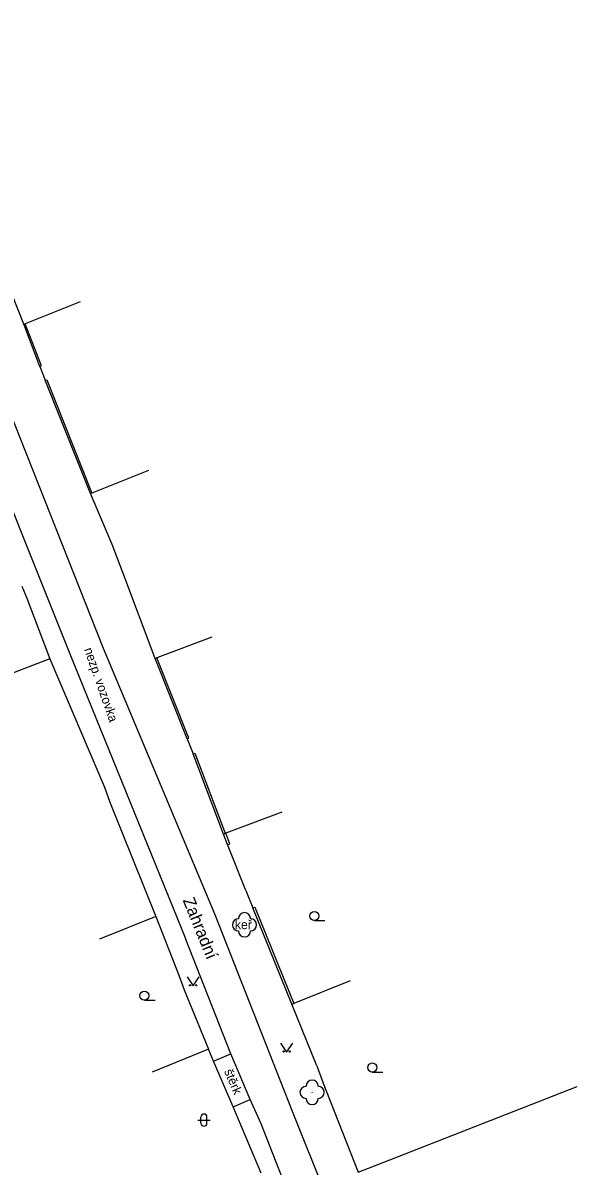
# Model space of a CAD drawing. Extents: x -577457 to -568404, y -1208466 to -1201387.
# Drawn here: x -575040.7 to -574995.1, y -1204815.5 to -1204721.4 of the extents above; entities that cross this region are included whole.
import ezdxf

# ---------------------------------------------------------------- set-up
doc = ezdxf.new("R2010")
doc.units = 0
for name, color, linetype in [('NÁZVY_ULIC_TOK_SMĚR', 7, 'Continuous'), ('POMOC_POPIS', 7, 'Continuous'), ('ROZHRANÍ_PLOCH', 7, 'Continuous'), ('ZELEŇ', 7, 'Continuous'), ('ZN_DOPLŇKOVÉ', 7, 'Continuous'), ('ZN_KULTUR', 7, 'Continuous')]:
    doc.layers.add(name, color=color, linetype=linetype)

msp = doc.modelspace()

# ---------------------------------------------------------------- linework, layer by layer
at = {"layer": 'ROZHRANÍ_PLOCH'}
for points in [[(-575080.54, -1204651.16), (-575067.45, -1204688.45), (-575051.13, -1204729.92), (-575034.11, -1204772.86), (-575024.92, -1204794.78)], [(-575079.34, -1204676.01), (-575078.08, -1204675.53), (-575072.22, -1204690.08), (-575070.12, -1204689.27), (-575053.94, -1204730.62), (-575036.79, -1204773.45), (-575027.34, -1204796.74)], [(-575024.92, -1204794.78), (-575018.55, -1204810.95), (-575013.16, -1204824.38)], [(-575023.59, -1204806.24), (-575027.34, -1204796.74)], [(-575025.02, -1204806.85), (-575023.59, -1204806.24)], [(-575022.01, -1204810.01), (-575023.59, -1204806.24)], [(-575023.41, -1204810.61), (-575022.01, -1204810.01)], [(-575015.85, -1204825.39), (-575021.11, -1204812), (-575022.01, -1204810.01)]]:
    msp.add_lwpolyline(points, dxfattribs=at)
at = {"layer": 'ZELEŇ'}
msp.add_lwpolyline([(-575011.76, -1204815.46), (-574995.08, -1204808.94)], dxfattribs=at)
for centre in [(-575022.47, -1204795.62), (-575016.9, -1204809.41)]:
    msp.add_circle(centre, 0.0005, dxfattribs=at)
for centre, start, end in [((-575022.97, -1204795.62), 89.99999, 269.99999), ((-575022.47, -1204795.12), 0, 179.99999), ((-575021.97, -1204795.62), 270, 89.99999), ((-575022.47, -1204796.12), 179.99999, 359.99999), ((-575016.9, -1204808.91), 0, 179.99999), ((-575017.4, -1204809.41), 89.99999, 269.99999), ((-575016.4, -1204809.41), 270, 89.99999), ((-575016.9, -1204809.91), 179.99999, 359.99999)]:
    msp.add_arc(centre, 0.5, start, end, dxfattribs=at)
at = {"layer": 'ZN_DOPLŇKOVÉ'}
for points in [[(-575040.64, -1204746.19), (-575043.23, -1204739.72)], [(-575036, -1204744.33), (-575040.52, -1204746.14)], [(-575040.52, -1204746.14), (-575040.64, -1204746.19)], [(-575039.31, -1204749.66), (-575040.64, -1204746.19)], [(-575039.31, -1204749.66), (-575039.19, -1204749.61), (-575040.52, -1204746.14)], [(-575039.31, -1204749.66), (-575038.87, -1204750.8)], [(-575038.87, -1204750.8), (-575038.75, -1204750.75), (-575035.03, -1204760.08)], [(-575035.15, -1204760.13), (-575038.87, -1204750.8)], [(-575030.38, -1204758.23), (-575035.03, -1204760.08)], [(-575035.03, -1204760.08), (-575035.15, -1204760.13)], [(-575033.37, -1204764.32), (-575035.15, -1204760.13)], [(-575032.49, -1204766.61), (-575033.37, -1204764.32)], [(-575029.83, -1204773.7), (-575032.49, -1204766.61)], [(-575040.8, -1204767.75), (-575040.4, -1204768.73)], [(-575040.4, -1204768.73), (-575038.49, -1204773.72)], [(-575025.15, -1204771.95), (-575029.69, -1204773.65)], [(-575038.49, -1204773.72), (-575043.16, -1204775.5)], [(-575038.49, -1204773.72), (-575033.99, -1204784.3)], [(-575029.69, -1204773.65), (-575029.83, -1204773.7)], [(-575027.19, -1204780.32), (-575029.83, -1204773.7)], [(-575027.19, -1204780.32), (-575027.05, -1204780.26), (-575029.69, -1204773.65)], [(-575027.19, -1204780.32), (-575026.69, -1204781.54)], [(-575026.69, -1204781.54), (-575026.55, -1204781.49), (-575024.07, -1204788.09)], [(-575024.21, -1204788.15), (-575026.69, -1204781.54)], [(-575033.99, -1204784.3), (-575033.56, -1204785.52)], [(-575033.56, -1204785.52), (-575029.77, -1204794.95)], [(-575019.39, -1204786.34), (-575024.02, -1204788.07)], [(-575024.21, -1204788.15), (-575024.07, -1204788.09)], [(-575023.87, -1204789.02), (-575024.21, -1204788.15)], [(-575024.02, -1204788.07), (-575024.07, -1204788.09)], [(-575023.87, -1204789.02), (-575023.68, -1204788.95), (-575024.02, -1204788.07)], [(-575022.35, -1204792.81), (-575023.87, -1204789.02)], [(-575022.35, -1204792.81), (-575021.78, -1204794.23)], [(-575021.78, -1204794.23), (-575021.62, -1204794.16), (-575018.41, -1204802.09)], [(-575018.58, -1204802.15), (-575021.78, -1204794.23)], [(-575029.77, -1204794.95), (-575034.41, -1204796.81)], [(-575029.77, -1204794.95), (-575027.87, -1204799.76)], [(-575027.87, -1204799.76), (-575027.43, -1204800.97)], [(-575027.43, -1204800.97), (-575025.44, -1204805.87), (-575030.07, -1204807.75)], [(-575013.78, -1204800.22), (-575018.41, -1204802.09)], [(-575018.58, -1204802.15), (-575018.41, -1204802.09)], [(-575016.51, -1204807.23), (-575018.58, -1204802.15)], [(-575025.02, -1204806.85), (-575025.44, -1204805.87)], [(-575023.41, -1204810.61), (-575025.02, -1204806.85)], [(-575016.51, -1204807.23), (-575015.98, -1204808.65)], [(-575015.98, -1204808.65), (-575013.12, -1204815.98), (-575011.76, -1204815.46)], [(-575021.09, -1204816.05), (-575023.41, -1204810.61)]]:
    msp.add_lwpolyline(points, dxfattribs=at)
at = {"layer": 'ZN_KULTUR'}
for p, q in [((-575016.72, -1204795.265), (-575015.845, -1204795.265)), ((-575030.71, -1204801.825), (-575029.835, -1204801.825)), ((-575011.95, -1204807.745), (-575011.075, -1204807.745)), ((-575026.06, -1204811.95), (-575026.06, -1204811.45)), ((-575025.56, -1204811.95), (-575025.56, -1204811.45)), ((-575026.31, -1204811.7), (-575025.31, -1204811.7))]:
    msp.add_line(p, q, dxfattribs=at)
for points in [[(-575027.2, -1204799.9), (-575026.7, -1204800.65), (-575026.2, -1204799.9)], [(-575019.5, -1204805.35), (-575019, -1204806.1), (-575018.5, -1204805.35)]]:
    msp.add_lwpolyline(points, dxfattribs=at)
for centre, radius in [((-575016.72, -1204794.89), 0.375), ((-575030.71, -1204801.45), 0.375), ((-575026.95, -1204800.6), 0.05), ((-575026.45, -1204800.6), 0.05), ((-575019.25, -1204806.05), 0.05), ((-575018.75, -1204806.05), 0.05), ((-575011.95, -1204807.37), 0.375)]:
    msp.add_circle(centre, radius, dxfattribs=at)
for centre, start, end in [((-575025.81, -1204811.45), 0, 179.99999), ((-575025.81, -1204811.95), 179.99999, 359.99999)]:
    msp.add_arc(centre, 0.25, start, end, dxfattribs=at)

# ---------------------------------------------------------------- texts
at = {"layer": 'NÁZVY_ULIC_TOK_SMĚR'}
msp.add_text('Zahradní', height=1, rotation=292.18, dxfattribs=at).set_placement((-575027.57, -1204793.6))
at = {"layer": 'POMOC_POPIS'}
for s, rotation, p in [('nezp. vozovka', 289.34002, (-575035.69, -1204772.95)), ('štěrk', 293.18021, (-575024.17, -1204807.67))]:
    msp.add_text(s, height=0.75, rotation=rotation, dxfattribs=at).set_placement(p)
at = {"layer": 'ZELEŇ'}
msp.add_text('keř', height=0.75, dxfattribs=at).set_placement((-575023.26, -1204795.98))

doc.saveas('drawing.dxf')
